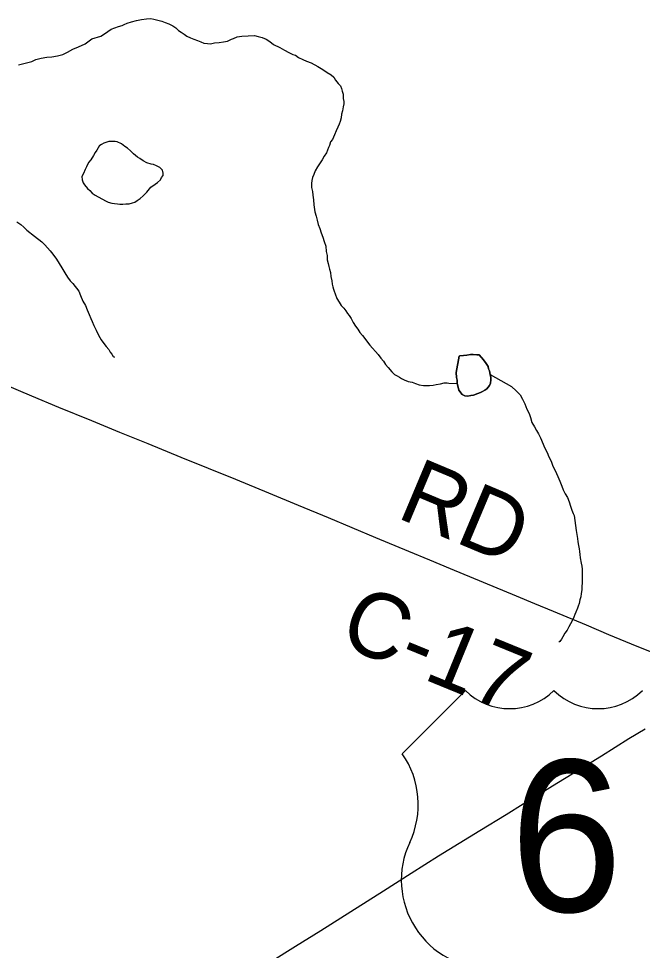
# Model space of a CAD drawing. Extents: x 103424 to 290657, y 38711 to 110967.
# Drawn here: x 124329 to 127210, y 101996 to 106303 of the extents above; entities that cross this region are included whole.
import ezdxf

# ---------------------------------------------------------------- set-up
doc = ezdxf.new("R2010")
doc.units = 0
for name, color, linetype in [('GM_X_County_Road', 7, 'Continuous'), ('GM_X_County_Road_Text', 7, 'Continuous'), ('GM_X_Minor_Lake', 7, 'Continuous'), ('GM_X_Minor_River', 7, 'Continuous'), ('GM_X_US_Location', 7, 'Continuous'), ('GM_X_US_Route', 7, 'Continuous'), ('GM_X_US_Shield', 7, 'Continuous')]:
    doc.layers.add(name, color=color, linetype=linetype)

msp = doc.modelspace()

# ---------------------------------------------------------------- linework, layer by layer
at = {"layer": 'GM_X_County_Road'}
msp.add_lwpolyline([(124265.2, 104610.9), (124389, 104559.2), (124512.9, 104507.4), (124665.6, 104444.9), (124795.9, 104391.6), (124926.2, 104338.4), (125079.1, 104276), (125205.1, 104224.7), (125331.1, 104173.3), (125483.7, 104110.3), (125621.2, 104053.6), (125758.7, 103996.8), (125868.2, 103951), (125977.8, 103905.1), (126130.2, 103841.7), (126226.6, 103801.5), (126323.1, 103761.3), (126475.5, 103697.9), (126627.9, 103634.4), (126712.8, 103599), (126797.8, 103563.7), (126950.2, 103500.2), (127054.8, 103456.7), (127159.4, 103413.1), (127277.7, 103364.5)], dxfattribs=at)
at = {"layer": 'GM_X_Minor_Lake'}
for points in [[(124730.2, 105460.5), (124743.5, 105454.3), (124759.7, 105450.4), (124771.9, 105448.5), (124786, 105446.6), (124796.2, 105444.7), (124810.3, 105444.9), (124824.4, 105447), (124840.6, 105447.2), (124854.7, 105451.4), (124866.7, 105453.5), (124876.8, 105461.7), (124890.8, 105471.9), (124904.8, 105484.2), (124920.7, 105500.5), (124940.7, 105522.9), (124960.7, 105537.2), (124970.7, 105545.4), (124984.7, 105557.7), (124988.6, 105567.8), (124996.6, 105578), (124996.5, 105588.1), (124994.3, 105602.2), (124982, 105614.2), (124965.8, 105622.1), (124951.6, 105628.1), (124941.5, 105630), (124921.2, 105635.8), (124904.9, 105645.8), (124888.6, 105655.7), (124878.5, 105661.7), (124860.1, 105677.6), (124845.8, 105691.6), (124831.5, 105703.6), (124819.3, 105711.6), (124805, 105723.5), (124784.7, 105733.4), (124774.6, 105735.4), (124756.4, 105735.2), (124746.3, 105735.1), (124722.2, 105726.8), (124712.2, 105720.6), (124704.1, 105716.5), (124702.1, 105716.5)], [(124702.1, 105716.5), (124690.2, 105694.1), (124682.3, 105683.9), (124674.4, 105669.7), (124662.5, 105649.4), (124652.5, 105637.2), (124642.7, 105616.9), (124636.8, 105604.7), (124628.9, 105586.5), (124621, 105572.2), (124623.2, 105558.1), (124627.4, 105544), (124633.5, 105534), (124647.9, 105518), (124658.1, 105508), (124668.3, 105496), (124682.6, 105486), (124730.2, 105460.5)], [(126364.7, 104742.8), (126367.6, 104743.3), (126383.8, 104745.5), (126399.9, 104747.7), (126416, 104749.9), (126428.2, 104750), (126446.4, 104748.1), (126456.4, 104748.2), (126476.9, 104726.2), (126489.2, 104708.2), (126497.5, 104694.1), (126499.6, 104684), (126503.8, 104674), (126508, 104657.9), (126510.2, 104643.7), (126510.3, 104633.6), (126508.5, 104617.5), (126504.5, 104607.3), (126492.6, 104591), (126482.6, 104584.9), (126472.6, 104578.7), (126462.5, 104574.6), (126450.4, 104570.4), (126430.3, 104562.1), (126418.2, 104560), (126404.1, 104557.8), (126390, 104559.7), (126377.8, 104565.7), (126363.4, 104585.7), (126359.2, 104599.8), (126355, 104615.9), (126354.8, 104632.1), (126352.6, 104644.2), (126350.3, 104666.4), (126364.7, 104742.8)], [(126364.7, 104742.8), (126350.3, 104666.4), (126352.6, 104644.2), (126354.8, 104632.1), (126355, 104615.9), (126359.2, 104599.8), (126363.4, 104585.7), (126377.8, 104565.7), (126390, 104559.7), (126404.1, 104557.8), (126418.2, 104560), (126430.3, 104562.1), (126450.4, 104570.4), (126462.5, 104574.6), (126472.6, 104578.7), (126482.6, 104584.9), (126492.6, 104591), (126504.5, 104607.3)], [(126504.5, 104607.3), (126508.5, 104617.5), (126510.3, 104633.6), (126510.2, 104643.7), (126508, 104657.9), (126503.8, 104674), (126499.6, 104684), (126497.5, 104694.1), (126489.2, 104708.2), (126476.9, 104726.2), (126456.4, 104748.2), (126446.4, 104748.1), (126428.2, 104750), (126416, 104749.9), (126399.9, 104747.7), (126383.8, 104745.5), (126367.6, 104743.3), (126364.7, 104742.8)]]:
    msp.add_lwpolyline(points, dxfattribs=at)
at = {"layer": 'GM_X_Minor_River'}
for points in [[(124328.2, 106088.4), (124390.6, 106105.2), (124408.7, 106113.5), (124432.8, 106119.8), (124459, 106124.1), (124483.2, 106126.3), (124509.5, 106130.6), (124533.6, 106136.9), (124555.7, 106147.2), (124579.8, 106161.6), (124605.9, 106172), (124636, 106186.4), (124668.1, 106209), (124708.4, 106221.5), (124726.4, 106231.8), (124756.5, 106254.3), (124790.6, 106266.7), (124806.8, 106270.9), (124816.8, 106275.1), (124830.9, 106281.3), (124851, 106287.5), (124873.1, 106293.8), (124897.3, 106298.1), (124919.5, 106302.4), (124939.7, 106302.6), (124953.9, 106300.7), (124972.1, 106294.8), (124990.3, 106291), (125006.6, 106285.1), (125022.8, 106279.2), (125041.1, 106269.3), (125055.3, 106259.3), (125067.6, 106247.3), (125079.8, 106239.3), (125094, 106231.4), (125106.3, 106221.4), (125122.5, 106213.5), (125138.7, 106207.6), (125155, 106201.7), (125171.2, 106195.8), (125185.4, 106189.9), (125201.6, 106188), (125215.7, 106186.2), (125233.9, 106190.4), (125256.1, 106192.6), (125276.2, 106194.8), (125294.4, 106199.1), (125312.4, 106207.3), (125322.5, 106211.5), (125338.6, 106217.7), (125360.8, 106221.9), (125419.3, 106224.5), (125435.5, 106220.7), (125453.7, 106214.8), (125472, 106206.9)], [(125472, 106206.9), (125490.3, 106197), (125506.6, 106183), (125535.1, 106169.1), (125557.4, 106157.2), (125577.8, 106145.3), (125596, 106137.4), (125608.2, 106133.5), (125622.5, 106123.6), (125642.8, 106113.7), (125659, 106105.7), (125681.3, 106097.9), (125711.8, 106082), (125734.2, 106068.1), (125754.6, 106054.2), (125772.9, 106042.2), (125785.1, 106032.3), (125793.3, 106018.2), (125805.7, 106002.2), (125815.9, 105992.2), (125820, 105980.1), (125824.2, 105968), (125828.4, 105953.9), (125828.7, 105933.7), (125830.8, 105919.6), (125831, 105909.5), (125829.1, 105895.3), (125825.3, 105877.1), (125821.4, 105860.9), (125819.6, 105844.8), (125813.8, 105826.5), (125809.8, 105814.4), (125804, 105800.2), (125796.1, 105783.9), (125788.2, 105765.7), (125778.4, 105743.3), (125770.4, 105733.2), (125764.5, 105716.9), (125760.6, 105706.8), (125750.8, 105682.5), (125740.9, 105666.2), (125731, 105650), (125709.1, 105617.4), (125699.2, 105599.1), (125693.4, 105582.9), (125687.5, 105568.7), (125683.6, 105554.6), (125681.7, 105540.4), (125682, 105522.2), (125686.2, 105504.1), (125688.4, 105485.9), (125690.7, 105465.7), (125693, 105441.5), (125697.4, 105409.3), (125703.7, 105389.1), (125707.9, 105371), (125712.2, 105350.8), (125720.5, 105332.7), (125726.8, 105312.6), (125735.1, 105292.5), (125741.4, 105272.3), (125747.7, 105250.2), (125750, 105226), (125754.3, 105207.8), (125754.5, 105187.6), (125758.7, 105171.5), (125762.9, 105157.4), (125765.1, 105145.3), (125769.3, 105129.2), (125771.6, 105111.1), (125775.8, 105090.9), (125778, 105074.8), (125780.2, 105062.7), (125784.4, 105052.6), (125786.5, 105042.5), (125790.7, 105030.4), (125799, 105008.3), (125809.3, 104992.3), (125819.6, 104976.2), (125831.8, 104964.2), (125840.1, 104952.2), (125848.3, 104940.1), (125856.5, 104930.1), (125864.7, 104916.1), (125875, 104898), (125885.3, 104881.9), (125895.6, 104867.9), (125905.9, 104851.8), (125918.1, 104837.8), (125928.4, 104823.8), (125940.7, 104807.7), (125951, 104793.7), (125989.9, 104749.7), (126002.2, 104733.6), (126014.4, 104719.6), (126024.7, 104703.5), (126037, 104689.5), (126053.4, 104669.5), (126065.7, 104657.5), (126077.8, 104651.6), (126088, 104645.6)], [(124320.4, 105363.2), (124338.7, 105351.3), (124353, 105339.3), (124367.3, 105325.3), (124402, 105297.4), (124436.6, 105271.5), (124450.9, 105257.5), (124475.5, 105229.4), (124487.8, 105213.4), (124504.2, 105191.3), (124516.6, 105171.3), (124528.9, 105151.2), (124543.3, 105127.1), (124555.7, 105107), (124568, 105091), (124580.2, 105079), (124606.9, 105042.9), (124615.2, 105022.8), (124625.6, 104996.6), (124638, 104976.5), (124646.3, 104956.4), (124654.6, 104934.3), (124662.9, 104916.2), (124669.2, 104902.1), (124677.4, 104884), (124687.8, 104861.9), (124698.2, 104839.8), (124710.5, 104817.7), (124722.8, 104801.7), (124733.1, 104787.6), (124745.4, 104773.6), (124751.6, 104761.5), (124759.8, 104751.5), (124766, 104741.5), (124772.1, 104737.5), (124770, 104737.5)], [(126508, 104657.9), (126605.6, 104602.3), (126628, 104582.3), (126646.4, 104564.3), (126656.8, 104544.2), (126667.1, 104522.1), (126677.5, 104497.9), (126687.8, 104477.9), (126694.1, 104459.7), (126700.4, 104435.6), (126712.8, 104415.5), (126721, 104399.4), (126731.3, 104383.4), (126739.6, 104365.3), (126760.4, 104317), (126770.7, 104296.9), (126779, 104276.8), (126789.4, 104256.7), (126797.7, 104234.5), (126808, 104214.5), (126820.5, 104186.3), (126828.8, 104164.2), (126839.2, 104142), (126845.4, 104123.9), (126853.7, 104105.8), (126864, 104089.8), (126872.3, 104069.7), (126878.6, 104049.5), (126884.9, 104031.4), (126891.1, 104015.3), (126895.3, 104005.3), (126904.2, 103936.7), (126908.4, 103918.5), (126910.6, 103900.4), (126912.9, 103884.2), (126915.1, 103868.1), (126919.3, 103852), (126919.4, 103839.8), (126921.6, 103825.7), (126923.8, 103809.6), (126928.1, 103785.4), (126930.3, 103771.3), (126932.5, 103757.2), (126932.7, 103745.1), (126932.8, 103732.9), (126932.9, 103720.8), (126933.1, 103706.7), (126933.2, 103694.6), (126931.4, 103678.4), (126931.6, 103662.2), (126927.7, 103646), (126925.9, 103629.8), (126922, 103615.7), (126918.2, 103599.5), (126914.3, 103587.3), (126910.4, 103577.2), (126902.5, 103558.9), (126898.6, 103548.8), (126894.7, 103536.6), (126886.8, 103518.4), (126871, 103492), (126863.1, 103475.7), (126853.1, 103461.5), (126843.2, 103445.2), (126837.3, 103435.1), (126829.3, 103422.9), (126825.3, 103420.8)], [(126088, 104645.6), (126098.2, 104639.6), (126110.4, 104633.7), (126128.6, 104625.8), (126146.9, 104621.9), (126163.1, 104616), (126179.3, 104610.1), (126199.6, 104606.3), (126217.7, 104606.5), (126227.8, 104606.6), (126244, 104608.8), (126258.1, 104610.9), (126278.2, 104615.2), (126294.3, 104619.4), (126308.5, 104619.5), (126316.6, 104617.6), (126355, 104615.9)]]:
    msp.add_lwpolyline(points, dxfattribs=at)
at = {"layer": 'GM_X_US_Route'}
msp.add_lwpolyline([(125493, 101942.4), (125608.8, 102015.3), (125724.7, 102088.1), (125864.2, 102176.3), (125939.6, 102224), (126015.1, 102271.7), (126141.8, 102352.5), (126268.5, 102433.2), (126364.1, 102491.8), (126459.7, 102550.2), (126581.2, 102624.6), (126659.4, 102673), (126737.7, 102721.5), (126815.6, 102769), (126893.6, 102816.5), (127021, 102895.7), (127148.4, 102974.8), (127223.9, 103020.1)], dxfattribs=at)
msp.add_lwpolyline([(125493, 101942.4), (125608.8, 102015.3), (125724.7, 102088.1), (125864.2, 102176.3), (125939.6, 102224), (126015.1, 102271.7), (126141.8, 102352.5), (126268.5, 102433.2), (126364.1, 102491.8), (126459.7, 102550.2), (126581.2, 102624.6), (126659.4, 102673), (126737.7, 102721.5), (126815.6, 102769), (126893.6, 102816.5), (127021, 102895.7), (127148.4, 102974.8), (127223.9, 103020.1)], dxfattribs=at)
at = {"layer": 'GM_X_US_Shield'}
msp.add_line((126393.3, 103196.6), (126101.4, 102904.8), dxfattribs=at)
for centre, radius, start, end in [((126597.6, 103405), 291.8, 225.573, 314.427), ((127006.2, 103405), 291.8, 225.573, 314.427), ((125766.7, 102670.4), 408.6, 334.5471, 35.0009), ((126505.5, 102321), 408.6, 154.8319, 270.6383), ((127098.3, 102321), 408.6, 269.3617, 25.1681)]:
    msp.add_arc(centre, radius, start, end, dxfattribs=at)

# ---------------------------------------------------------------- texts
at = {"layer": 'GM_X_County_Road_Text'}
for s, rotation, p in [('RD', 337.1898, (126068.3, 103999.1)), ('C-17', 337.751, (125797.5, 103414.1))]:
    msp.add_text(s, height=301.87, rotation=rotation, dxfattribs=at).set_placement(p)
at = {"layer": 'GM_X_US_Location'}
for s, p in [('0', (126801.5, 102519.8)), ('/', (126801.6, 102519.8))]:
    msp.add_text(s, height=1.01, dxfattribs=at).set_placement(p)
msp.add_text('6', height=1.01, rotation=0, dxfattribs=at).set_placement((126700, 102311.6))
at = {"layer": 'GM_X_US_Shield'}
msp.add_text('6', height=700.4, dxfattribs=at).set_placement((126598.3, 102175.1))

doc.saveas('drawing.dxf')
